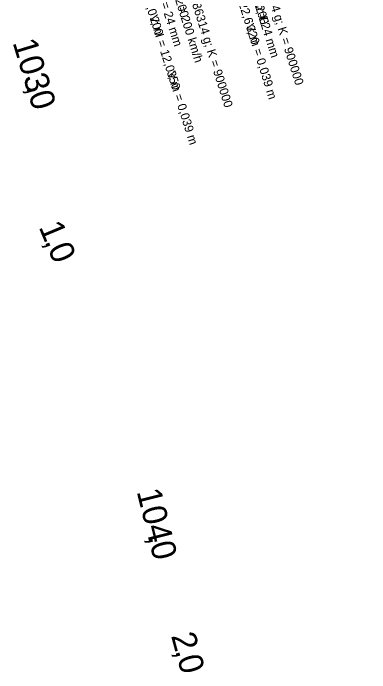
# Model space of a CAD drawing. Extents: x -678487 to -674601, y -1104811 to -1093295.
# Drawn here: x -677212 to -676480, y -1101114 to -1099761 of the extents above; entities that cross this region are included whole.
import ezdxf

# ---------------------------------------------------------------- set-up
doc = ezdxf.new("R2010")
doc.units = 0
for name, color, linetype in [('SOxx02xx_Staničení_Popis10', 7, 'Continuous'), ('SOxxxxxx_Koleje_oblouk_Popis10', 7, 'Continuous'), ('SOxxxxxx_Osa_bod_P', 7, 'Continuous'), ('SOxxxxxx_Staničení_Popis10', 7, 'Continuous')]:
    doc.layers.add(name, color=color, linetype=linetype)

msp = doc.modelspace()

# ---------------------------------------------------------------- linework, layer by layer
at = {"layer": 'SOxxxxxx_Osa_bod_P'}
msp.add_arc((-693563.2, -1104838.5), 18002.2, 14.22784, 20.73174, dxfattribs=at)

# ---------------------------------------------------------------- texts
at = {"layer": 'SOxx02xx_Staničení_Popis10'}
for s, rotation, p in [('1', 292.6923, (-677160.1, -1100199.2)), (',', 292.6923, (-677147.8, -1100228.6)), ('0', 292.6923, (-677141.7, -1100243.3)), ('2', 285.1921, (-676888.1, -1101037.9)), (',', 285.1921, (-676879.8, -1101068.6)), ('0', 285.1921, (-676875.6, -1101084))]:
    msp.add_text(s, height=50, rotation=rotation, dxfattribs=at).set_placement(p)
at = {"layer": 'SOxxxxxx_Koleje_oblouk_Popis10'}
for s, p in [(' = 2043,518 m; α = 7,686314 g; K = 900000', (-676772.4, -1099464.7)), (' = 2043,518 m; α = 7,686314 g; K = 900000', (-676917.9, -1099510.5)), (' = 200 km/h; I = 18 mm; E', (-676786.7, -1099520.9)), (' = 13,0V', (-676955.2, -1099696.7)), (' = 22,6V', (-676757.7, -1099714.5)), ('200', (-676879.7, -1099733.3)), (' = 24 mm', (-676911.4, -1099734.2)), (' = 200 km/h', (-676876.6, -1099743.1)), ('200', (-676715.4, -1099747.3)), (' = 24 mm', (-676712.3, -1099757.2)), ('200', (-676931.9, -1099770.5)), ('; nI = 12,0V', (-676928.8, -1099780.4)), ('320', (-676734.4, -1099788.3)), ('; m = 0,039 m', (-676731.3, -1099798.1)), ('350', (-676896.9, -1099881.6)), ('; m = 0,039 m', (-676893.8, -1099891.4))]:
    msp.add_text(s, height=18, rotation=287.4798, dxfattribs=at).set_placement(p)
at = {"layer": 'SOxxxxxx_Staničení_Popis10'}
for s, rotation, p in [('103', 286.826, (-677213.5, -1099820.7)), (',', 286.826, (-677185.8, -1099912.2)), ('0', 286.826, (-677181.2, -1099927.4)), ('104', 284.0209, (-676958.7, -1100742)), (',', 284.0209, (-676935.6, -1100834.7)), ('0', 284.0209, (-676931.7, -1100850.1))]:
    msp.add_text(s, height=50, rotation=rotation, dxfattribs=at).set_placement(p)

doc.saveas('drawing.dxf')
